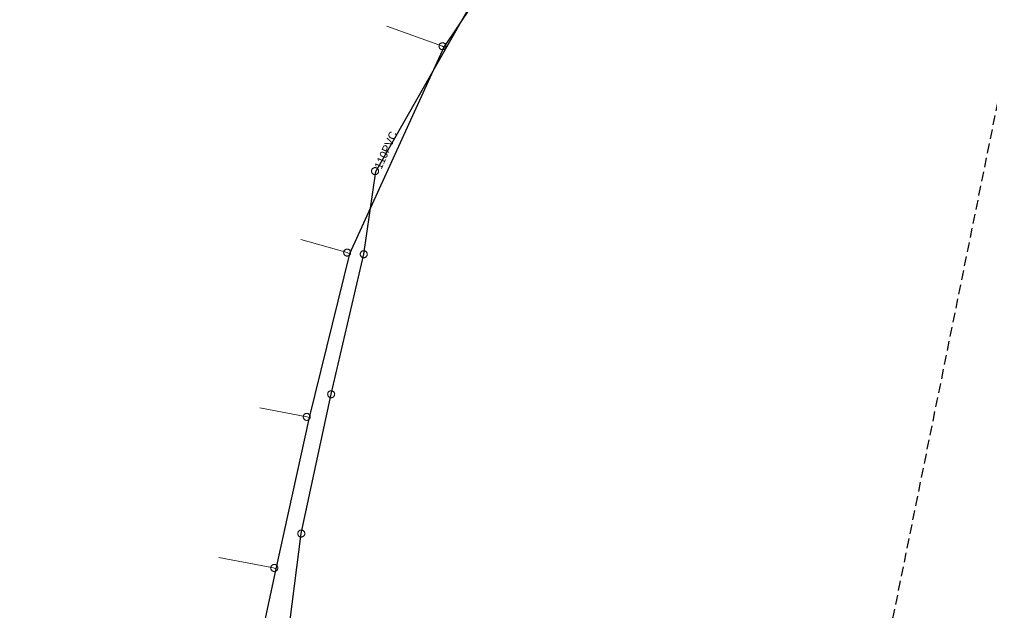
# Model space of a CAD drawing. Extents: x -741806 to -738704, y -1059275 to -1055387.
# Drawn here: x -740161.4 to -740040.2, y -1056693.9 to -1056620 of the extents above; entities that cross this region are included whole.
import ezdxf

# ---------------------------------------------------------------- set-up
doc = ezdxf.new("R2010")
doc.units = 0
doc.header["$LTSCALE"] = 0.4
doc.linetypes.add('MEDIUM_DASHED', pattern=[4.5, 3, -1.5])
for name, color, linetype, lineweight in [('2', 7, 'Continuous', 25), ('21', 7, 'Continuous', 13), ('3', 7, 'Continuous', 13), ('51', 7, 'Continuous', 13), ('52', 7, 'Continuous', 25), ('63', 7, 'MEDIUM_DASHED', 25)]:
    doc.layers.add(name, color=color, linetype=linetype, lineweight=lineweight)
doc.layers.add('53', color=7, linetype='Continuous')

msp = doc.modelspace()

# ---------------------------------------------------------------- linework, layer by layer
at = {"layer": '2'}
msp.add_lwpolyline([(-740128.43, -1056723.98), (-740129.3, -1056708.139), (-740126.23, -1056684.28), (-740122.5, -1056666.86), (-740118.43, -1056649.35), (-740116.899, -1056639), (-740102.26, -1056613.22), (-740070.98, -1056591.81)], dxfattribs=at)
at = {"layer": '21'}
for points in [[(-740108.434, -1056623.469), (-740108.59, -1056623.341), (-740115.557, -1056620.84)], [(-740120.204, -1056649.311), (-740120.5, -1056649.148), (-740126.304, -1056647.507)], [(-740125.234, -1056669.789), (-740125.552, -1056669.689), (-740131.427, -1056668.554)], [(-740129.401, -1056688.708), (-740129.708, -1056688.587), (-740136.552, -1056687.261)]]:
    msp.add_lwpolyline(points, dxfattribs=at)
at = {"layer": '3'}
for points in [[(-740116.95, -1056638.526), (-740116.995, -1056638.523), (-740117.04, -1056638.523), (-740117.087, -1056638.528), (-740117.131, -1056638.538), (-740117.174, -1056638.553), (-740117.216, -1056638.572), (-740117.255, -1056638.595), (-740117.293, -1056638.622), (-740117.326, -1056638.654), (-740117.356, -1056638.688), (-740117.383, -1056638.725), (-740117.406, -1056638.765), (-740117.423, -1056638.807), (-740117.438, -1056638.85), (-740117.446, -1056638.896), (-740117.451, -1056638.941), (-740117.45, -1056638.987), (-740117.445, -1056639.032), (-740117.435, -1056639.077), (-740117.42, -1056639.121), (-740117.401, -1056639.162), (-740117.378, -1056639.201), (-740117.35, -1056639.238), (-740117.32, -1056639.272), (-740117.285, -1056639.303), (-740117.247, -1056639.328), (-740117.208, -1056639.351), (-740117.166, -1056639.37), (-740117.122, -1056639.383), (-740117.077, -1056639.392), (-740117.032, -1056639.397), (-740116.987, -1056639.396), (-740116.94, -1056639.391), (-740116.895, -1056639.38), (-740116.853, -1056639.367), (-740116.811, -1056639.347), (-740116.772, -1056639.324), (-740116.734, -1056639.296), (-740116.701, -1056639.266), (-740116.671, -1056639.232), (-740116.644, -1056639.194), (-740116.621, -1056639.154), (-740116.603, -1056639.112), (-740116.589, -1056639.069), (-740116.581, -1056639.024), (-740116.576, -1056638.978), (-740116.576, -1056638.932), (-740116.582, -1056638.887), (-740116.592, -1056638.842), (-740116.607, -1056638.798), (-740116.626, -1056638.757), (-740116.649, -1056638.717), (-740116.677, -1056638.681), (-740116.707, -1056638.647), (-740116.742, -1056638.617), (-740116.779, -1056638.59), (-740116.819, -1056638.568), (-740116.861, -1056638.549), (-740116.905, -1056638.536), (-740116.949, -1056638.526)], [(-740118.33, -1056648.923), (-740118.374, -1056648.916), (-740118.42, -1056648.912), (-740118.466, -1056648.914), (-740118.511, -1056648.92), (-740118.556, -1056648.931), (-740118.599, -1056648.947), (-740118.64, -1056648.967), (-740118.679, -1056648.991), (-740118.715, -1056649.019), (-740118.748, -1056649.051), (-740118.777, -1056649.086), (-740118.804, -1056649.124), (-740118.824, -1056649.164), (-740118.842, -1056649.206), (-740118.855, -1056649.251), (-740118.863, -1056649.296), (-740118.866, -1056649.342), (-740118.865, -1056649.387), (-740118.858, -1056649.433), (-740118.847, -1056649.477), (-740118.831, -1056649.52), (-740118.812, -1056649.56), (-740118.787, -1056649.6), (-740118.759, -1056649.636), (-740118.727, -1056649.669), (-740118.692, -1056649.698), (-740118.655, -1056649.724), (-740118.614, -1056649.746), (-740118.571, -1056649.763), (-740118.527, -1056649.775), (-740118.483, -1056649.784), (-740118.437, -1056649.787), (-740118.391, -1056649.786), (-740118.345, -1056649.779), (-740118.302, -1056649.768), (-740118.258, -1056649.753), (-740118.217, -1056649.733), (-740118.178, -1056649.708), (-740118.142, -1056649.68), (-740118.109, -1056649.649), (-740118.08, -1056649.614), (-740118.053, -1056649.576), (-740118.032, -1056649.535), (-740118.015, -1056649.493), (-740118.002, -1056649.449), (-740117.994, -1056649.404), (-740117.991, -1056649.358), (-740117.992, -1056649.313), (-740117.999, -1056649.267), (-740118.01, -1056649.222), (-740118.026, -1056649.179), (-740118.045, -1056649.138), (-740118.07, -1056649.099), (-740118.098, -1056649.063), (-740118.13, -1056649.03), (-740118.165, -1056649), (-740118.202, -1056648.975), (-740118.243, -1056648.953), (-740118.286, -1056648.936), (-740118.329, -1056648.923)], [(-740122.407, -1056666.431), (-740122.452, -1056666.425), (-740122.497, -1056666.422), (-740122.544, -1056666.425), (-740122.588, -1056666.431), (-740122.633, -1056666.443), (-740122.676, -1056666.46), (-740122.716, -1056666.481), (-740122.755, -1056666.505), (-740122.79, -1056666.534), (-740122.823, -1056666.566), (-740122.852, -1056666.602), (-740122.878, -1056666.64), (-740122.897, -1056666.681), (-740122.915, -1056666.724), (-740122.926, -1056666.768), (-740122.934, -1056666.814), (-740122.936, -1056666.859), (-740122.934, -1056666.905), (-740122.926, -1056666.95), (-740122.914, -1056666.995), (-740122.898, -1056667.037), (-740122.878, -1056667.077), (-740122.853, -1056667.116), (-740122.824, -1056667.152), (-740122.792, -1056667.185), (-740122.756, -1056667.213), (-740122.718, -1056667.238), (-740122.677, -1056667.259), (-740122.634, -1056667.276), (-740122.59, -1056667.287), (-740122.545, -1056667.295), (-740122.5, -1056667.297), (-740122.453, -1056667.295), (-740122.408, -1056667.287), (-740122.364, -1056667.276), (-740122.321, -1056667.26), (-740122.281, -1056667.239), (-740122.241, -1056667.213), (-740122.207, -1056667.185), (-740122.174, -1056667.153), (-740122.145, -1056667.117), (-740122.12, -1056667.079), (-740122.099, -1056667.038), (-740122.082, -1056666.996), (-740122.071, -1056666.951), (-740122.063, -1056666.906), (-740122.06, -1056666.86), (-740122.063, -1056666.815), (-740122.071, -1056666.769), (-740122.083, -1056666.725), (-740122.099, -1056666.682), (-740122.119, -1056666.641), (-740122.144, -1056666.603), (-740122.173, -1056666.567), (-740122.206, -1056666.535), (-740122.241, -1056666.506), (-740122.279, -1056666.481), (-740122.32, -1056666.46), (-740122.363, -1056666.444), (-740122.406, -1056666.432)], [(-740126.173, -1056683.845), (-740126.218, -1056683.842), (-740126.264, -1056683.844), (-740126.31, -1056683.85), (-740126.354, -1056683.86), (-740126.397, -1056683.876), (-740126.439, -1056683.896), (-740126.477, -1056683.92), (-740126.514, -1056683.947), (-740126.546, -1056683.98), (-740126.576, -1056684.014), (-740126.602, -1056684.052), (-740126.624, -1056684.093), (-740126.641, -1056684.135), (-740126.655, -1056684.178), (-740126.662, -1056684.224), (-740126.666, -1056684.27), (-740126.664, -1056684.315), (-740126.659, -1056684.36), (-740126.647, -1056684.405), (-740126.632, -1056684.449), (-740126.612, -1056684.489), (-740126.589, -1056684.528), (-740126.56, -1056684.565), (-740126.529, -1056684.598), (-740126.494, -1056684.628), (-740126.455, -1056684.653), (-740126.416, -1056684.675), (-740126.373, -1056684.693), (-740126.329, -1056684.705), (-740126.284, -1056684.713), (-740126.239, -1056684.717), (-740126.193, -1056684.716), (-740126.147, -1056684.71), (-740126.102, -1056684.698), (-740126.06, -1056684.683), (-740126.018, -1056684.664), (-740125.98, -1056684.639), (-740125.943, -1056684.611), (-740125.911, -1056684.58), (-740125.881, -1056684.545), (-740125.855, -1056684.507), (-740125.833, -1056684.467), (-740125.815, -1056684.425), (-740125.802, -1056684.381), (-740125.795, -1056684.335), (-740125.791, -1056684.29), (-740125.792, -1056684.244), (-740125.798, -1056684.199), (-740125.81, -1056684.154), (-740125.825, -1056684.111), (-740125.845, -1056684.07), (-740125.868, -1056684.031), (-740125.897, -1056683.995), (-740125.928, -1056683.961), (-740125.963, -1056683.932), (-740126.001, -1056683.906), (-740126.041, -1056683.884), (-740126.084, -1056683.867), (-740126.128, -1056683.854), (-740126.172, -1056683.845)]]:
    msp.add_lwpolyline(points, dxfattribs=at)
at = {"layer": '51'}
for points in [[(-740108.152, -1056623.341), (-740108.154, -1056623.296), (-740108.162, -1056623.251), (-740108.174, -1056623.206), (-740108.19, -1056623.164), (-740108.211, -1056623.123), (-740108.235, -1056623.084), (-740108.265, -1056623.049), (-740108.297, -1056623.016), (-740108.333, -1056622.988), (-740108.37, -1056622.963), (-740108.412, -1056622.942), (-740108.455, -1056622.925), (-740108.499, -1056622.913), (-740108.544, -1056622.906), (-740108.59, -1056622.904), (-740108.636, -1056622.906), (-740108.681, -1056622.913), (-740108.725, -1056622.925), (-740108.767, -1056622.942), (-740108.809, -1056622.963), (-740108.847, -1056622.988), (-740108.882, -1056623.016), (-740108.914, -1056623.049), (-740108.944, -1056623.084), (-740108.968, -1056623.123), (-740108.99, -1056623.164), (-740109.005, -1056623.206), (-740109.017, -1056623.251), (-740109.025, -1056623.296), (-740109.027, -1056623.342), (-740109.025, -1056623.387), (-740109.017, -1056623.432), (-740109.005, -1056623.477), (-740108.99, -1056623.519), (-740108.968, -1056623.56), (-740108.944, -1056623.599), (-740108.914, -1056623.634), (-740108.882, -1056623.667), (-740108.847, -1056623.695), (-740108.809, -1056623.72), (-740108.767, -1056623.741), (-740108.725, -1056623.758), (-740108.681, -1056623.769), (-740108.636, -1056623.777), (-740108.59, -1056623.779), (-740108.544, -1056623.777), (-740108.499, -1056623.769), (-740108.455, -1056623.758), (-740108.412, -1056623.741), (-740108.37, -1056623.72), (-740108.333, -1056623.695), (-740108.297, -1056623.667), (-740108.265, -1056623.634), (-740108.235, -1056623.599), (-740108.211, -1056623.56), (-740108.19, -1056623.519), (-740108.174, -1056623.477), (-740108.162, -1056623.432), (-740108.154, -1056623.387), (-740108.152, -1056623.342)], [(-740120.882, -1056648.937), (-740120.902, -1056648.977), (-740120.918, -1056649.02), (-740120.929, -1056649.065), (-740120.935, -1056649.11), (-740120.936, -1056649.156), (-740120.933, -1056649.202), (-740120.925, -1056649.247), (-740120.912, -1056649.291), (-740120.894, -1056649.333), (-740120.873, -1056649.373), (-740120.847, -1056649.411), (-740120.818, -1056649.447), (-740120.785, -1056649.478), (-740120.749, -1056649.506), (-740120.71, -1056649.53), (-740120.668, -1056649.551), (-740120.625, -1056649.566), (-740120.581, -1056649.577), (-740120.535, -1056649.582), (-740120.489, -1056649.584), (-740120.444, -1056649.58), (-740120.399, -1056649.573), (-740120.355, -1056649.559), (-740120.313, -1056649.543), (-740120.272, -1056649.521), (-740120.234, -1056649.495), (-740120.2, -1056649.466), (-740120.167, -1056649.432), (-740120.14, -1056649.396), (-740120.115, -1056649.357), (-740120.096, -1056649.316), (-740120.08, -1056649.273), (-740120.069, -1056649.228), (-740120.063, -1056649.183), (-740120.062, -1056649.137), (-740120.065, -1056649.091), (-740120.073, -1056649.047), (-740120.086, -1056649.002), (-740120.104, -1056648.96), (-740120.125, -1056648.92), (-740120.151, -1056648.882), (-740120.18, -1056648.846), (-740120.214, -1056648.816), (-740120.249, -1056648.787), (-740120.289, -1056648.763), (-740120.33, -1056648.743), (-740120.373, -1056648.728), (-740120.417, -1056648.717), (-740120.463, -1056648.711), (-740120.509, -1056648.709), (-740120.554, -1056648.713), (-740120.599, -1056648.72), (-740120.643, -1056648.734), (-740120.685, -1056648.751), (-740120.726, -1056648.773), (-740120.764, -1056648.799), (-740120.799, -1056648.828), (-740120.831, -1056648.861), (-740120.858, -1056648.897), (-740120.882, -1056648.936)], [(-740125.115, -1056669.689), (-740125.117, -1056669.644), (-740125.124, -1056669.599), (-740125.136, -1056669.554), (-740125.152, -1056669.512), (-740125.173, -1056669.471), (-740125.198, -1056669.432), (-740125.227, -1056669.397), (-740125.259, -1056669.364), (-740125.295, -1056669.336), (-740125.333, -1056669.311), (-740125.374, -1056669.29), (-740125.417, -1056669.273), (-740125.461, -1056669.261), (-740125.506, -1056669.254), (-740125.552, -1056669.252), (-740125.598, -1056669.254), (-740125.643, -1056669.261), (-740125.687, -1056669.273), (-740125.73, -1056669.29), (-740125.771, -1056669.311), (-740125.809, -1056669.336), (-740125.845, -1056669.364), (-740125.877, -1056669.397), (-740125.906, -1056669.432), (-740125.931, -1056669.471), (-740125.952, -1056669.512), (-740125.968, -1056669.554), (-740125.98, -1056669.599), (-740125.987, -1056669.644), (-740125.99, -1056669.69), (-740125.987, -1056669.735), (-740125.98, -1056669.78), (-740125.968, -1056669.825), (-740125.952, -1056669.867), (-740125.931, -1056669.908), (-740125.906, -1056669.947), (-740125.877, -1056669.982), (-740125.845, -1056670.015), (-740125.809, -1056670.043), (-740125.771, -1056670.068), (-740125.73, -1056670.089), (-740125.687, -1056670.106), (-740125.643, -1056670.117), (-740125.598, -1056670.125), (-740125.552, -1056670.127), (-740125.506, -1056670.125), (-740125.461, -1056670.117), (-740125.417, -1056670.106), (-740125.374, -1056670.089), (-740125.333, -1056670.068), (-740125.295, -1056670.043), (-740125.259, -1056670.015), (-740125.227, -1056669.982), (-740125.198, -1056669.947), (-740125.173, -1056669.908), (-740125.152, -1056669.867), (-740125.136, -1056669.825), (-740125.124, -1056669.78), (-740125.117, -1056669.735), (-740125.115, -1056669.69)], [(-740129.164, -1056688.58), (-740129.166, -1056688.535), (-740129.173, -1056688.49), (-740129.185, -1056688.445), (-740129.201, -1056688.403), (-740129.222, -1056688.362), (-740129.247, -1056688.323), (-740129.276, -1056688.288), (-740129.308, -1056688.255), (-740129.344, -1056688.227), (-740129.382, -1056688.202), (-740129.423, -1056688.181), (-740129.466, -1056688.164), (-740129.51, -1056688.152), (-740129.555, -1056688.145), (-740129.601, -1056688.143), (-740129.647, -1056688.145), (-740129.692, -1056688.152), (-740129.736, -1056688.164), (-740129.779, -1056688.181), (-740129.82, -1056688.202), (-740129.858, -1056688.227), (-740129.894, -1056688.255), (-740129.926, -1056688.288), (-740129.955, -1056688.323), (-740129.98, -1056688.362), (-740130.001, -1056688.403), (-740130.017, -1056688.445), (-740130.029, -1056688.49), (-740130.036, -1056688.535), (-740130.039, -1056688.581), (-740130.036, -1056688.626), (-740130.029, -1056688.671), (-740130.017, -1056688.716), (-740130.001, -1056688.758), (-740129.98, -1056688.799), (-740129.955, -1056688.838), (-740129.926, -1056688.873), (-740129.894, -1056688.906), (-740129.858, -1056688.934), (-740129.82, -1056688.959), (-740129.779, -1056688.98), (-740129.736, -1056688.997), (-740129.692, -1056689.008), (-740129.647, -1056689.016), (-740129.601, -1056689.018), (-740129.555, -1056689.016), (-740129.51, -1056689.008), (-740129.466, -1056688.997), (-740129.423, -1056688.98), (-740129.382, -1056688.959), (-740129.344, -1056688.934), (-740129.308, -1056688.906), (-740129.276, -1056688.873), (-740129.247, -1056688.838), (-740129.222, -1056688.799), (-740129.201, -1056688.758), (-740129.185, -1056688.716), (-740129.173, -1056688.671), (-740129.166, -1056688.626), (-740129.164, -1056688.581)]]:
    msp.add_lwpolyline(points, dxfattribs=at)
at = {"layer": '52'}
msp.add_lwpolyline([(-740103.204, -1056615.655), (-740108.434, -1056623.469), (-740120.204, -1056649.311), (-740125.234, -1056669.789), (-740129.401, -1056688.708), (-740133.432, -1056707.49), (-740136.239, -1056721.56), (-740140.824, -1056735.872)], dxfattribs=at)
at = {"layer": '63'}
msp.add_lwpolyline([(-738703.895, -1055774.865), (-739961.423, -1056247.456), (-740265.345, -1057742.853)], dxfattribs=at)

# ---------------------------------------------------------------- texts
at = {"layer": '53'}
msp.add_text('110PVC', height=1, rotation=66, dxfattribs=at).set_placement((-740116.231, -1056638.815))

doc.saveas('drawing.dxf')
